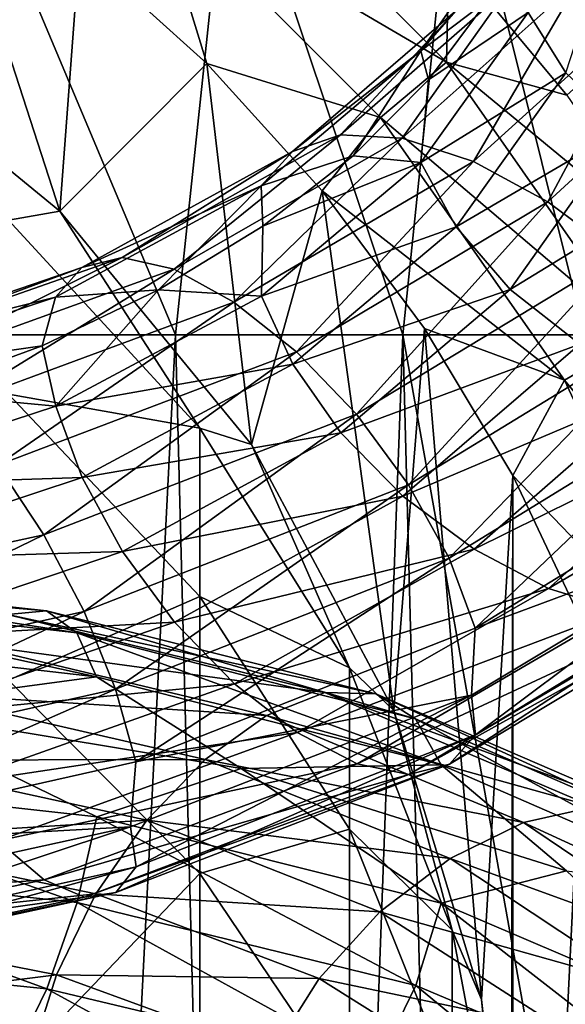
# Model space of a CAD drawing. Header units: metres. Extents: x -40 to 117, y -433 to 89.
# Tile 278 of 656: x 8.85 to 13.46, y -67.5 to -59.19. Entities that reach past the tile are written whole.
import ezdxf

# ---------------------------------------------------------------- set-up
doc = ezdxf.new("R2010")
doc.units = ezdxf.units.M
doc.layers.add('solid_506114_24501146', color=7, linetype='CONTINUOUS')
doc.layers.add('solid_506114_24501146_02', color=7, linetype='CONTINUOUS')

msp = doc.modelspace()

# ---------------------------------------------------------------- linework, layer by layer
at = {"layer": 'solid_506114_24501146'}
for points in [[(8.193865, -57.726448, 311.5), (9.192348, -60.807575, 311.5), (7.222367, -59.190865, 311.5)], [(7.222367, -59.190865, 311.5), (9.192348, -60.807575, 311.5), (7.222413, -59.190895, 284.5)], [(9.192348, -60.807575, 311.5), (9.192389, -60.807613, 284.5), (7.222413, -59.190895, 284.5)], [(9.155708, -61.533844, 925.323608), (9.376141, -61.283466, 924.715637), (7.26082, -62.005604, 923.182678)], [(7.090119, -62.223705, 923.813599), (9.155708, -61.533844, 925.323608), (7.26082, -62.005604, 923.182678)], [(9.378702, -63.055538, 926.525879), (9.157086, -62.453171, 926.262695), (7.091187, -63.13274, 924.747742)], [(8.664952, -62.952839, 920.839722), (9.056674, -63.541004, 920.526855), (6.094162, -64.183151, 919.106201)], [(7.262805, -63.75745, 924.983093), (9.378702, -63.055538, 926.525879), (7.091187, -63.13274, 924.747742)], [(9.72058, -63.681873, 926.622803), (9.378702, -63.055538, 926.525879), (7.262805, -63.75745, 924.983093)], [(6.094162, -64.183151, 919.106201), (9.056674, -63.541004, 920.526855), (6.323136, -64.868095, 918.940063)], [(9.056674, -63.541004, 920.526855), (9.396958, -64.188057, 920.397949), (6.323136, -64.868095, 918.940063)], [(7.527552, -64.421516, 925.038391), (9.72058, -63.681873, 926.622803), (7.262805, -63.75745, 924.983093)], [(6.323136, -64.868095, 918.940063), (9.396958, -64.188057, 920.397949), (6.501283, -65.552277, 918.96936)], [(9.396958, -64.188057, 920.397949), (9.661705, -64.844643, 920.457092), (6.501283, -65.552277, 918.96936)], [(6.501283, -65.552277, 918.96936), (9.661705, -64.844643, 920.457092), (6.616763, -66.180756, 919.180725)], [(9.661705, -64.844643, 920.457092), (9.833323, -65.457542, 920.689026), (6.616763, -66.180756, 919.180725)], [(6.563908, -66.712502, 919.525574), (9.787461, -66.005768, 921.018921), (6.617481, -67.057762, 920.087524)], [(6.616763, -66.180756, 919.180725), (9.787461, -66.005768, 921.018921), (6.563908, -66.712502, 919.525574)], [(9.787461, -66.005768, 921.018921), (9.834391, -66.344879, 921.60083), (6.617481, -67.057762, 920.087524)], [(9.060011, -66.454399, 923.521057), (8.668604, -66.125511, 924.100342), (5.833033, -66.688644, 922.70697)], [(9.834391, -66.344879, 921.60083), (9.66369, -66.559837, 922.219849), (6.502618, -67.247772, 920.722595)], [(6.617481, -67.057762, 920.087524), (9.834391, -66.344879, 921.60083), (6.502618, -67.247772, 920.722595)], [(6.096407, -67.06472, 922.085938), (9.060011, -66.454399, 923.521057), (5.833033, -66.688644, 922.70697)], [(9.399701, -66.600929, 922.877808), (9.060011, -66.454399, 923.521057), (6.096407, -67.06472, 922.085938)], [(9.66369, -66.559837, 922.219849), (9.399701, -66.600929, 922.877808), (6.324982, -67.253845, 921.407166)], [(6.502618, -67.247772, 920.722595), (9.66369, -66.559837, 922.219849), (6.324982, -67.253845, 921.407166)], [(6.324982, -67.253845, 921.407166), (9.399701, -66.600929, 922.877808), (6.096407, -67.06472, 922.085938)]]:
    msp.add_3dface(points, dxfattribs=at)
at = {"layer": 'solid_506114_24501146_02'}
for points in [[(16.63608, -56.986507, 316.621307), (13.469472, -59.828316, 312.378693), (12.473489, -58.628899, 312.378693)], [(7.924435, -61.852638, 397.321167), (10.168203, -61.852638, 395.698608), (8.333838, -57.494797, 396.842712)], [(10.168203, -61.852638, 395.698608), (10.629955, -57.494797, 395.017792), (8.333838, -57.494797, 396.842712)], [(10.168203, -61.852638, 395.698608), (12.087472, -61.852638, 393.702728), (10.629955, -57.494797, 395.017792)], [(12.087472, -61.852638, 393.702728), (12.535936, -57.494797, 392.788513), (10.629955, -57.494797, 395.017792)], [(12.087472, -61.852638, 393.702728), (13.620991, -61.852638, 391.397217), (12.535936, -57.494797, 392.788513)], [(13.620991, -61.852638, 391.397217), (13.981827, -57.494797, 390.236694), (12.535936, -57.494797, 392.788513)], [(10.450029, -57.546139, 311.901917), (12.453859, -59.549973, 311.901917), (9.984457, -58.100986, 311.60202)], [(10.450029, -57.546139, 311.901917), (12.473489, -58.628899, 312.378693), (12.453859, -59.549973, 311.901917)], [(8.193865, -57.726448, 311.5), (9.357863, -58.589039, 311.5), (9.192348, -60.807575, 311.5)], [(9.984457, -58.100986, 311.60202), (10.431719, -59.561665, 311.5), (9.357863, -58.589039, 311.5)], [(9.984457, -58.100986, 311.60202), (11.899013, -60.015541, 311.60202), (10.431719, -59.561665, 311.5)], [(12.453859, -59.549973, 311.901917), (11.899013, -60.015541, 311.60202), (9.984457, -58.100986, 311.60202)], [(12.237398, -59.452885, 929.074402), (12.807646, -59.020466, 931.056702), (13.142815, -58.171776, 931.215515)], [(12.237398, -59.452885, 929.074402), (13.142815, -58.171776, 931.215515), (12.532025, -59.118568, 928.52771)], [(13.462918, -59.639832, 932.562744), (13.908067, -58.259731, 934.861084), (13.144794, -59.131248, 932.178345)], [(9.357863, -58.589039, 311.5), (10.431719, -59.561665, 311.5), (9.192348, -60.807575, 311.5)], [(12.453859, -59.549973, 311.901917), (12.473489, -58.628899, 312.378693), (13.469472, -59.828316, 312.378693)], [(12.081059, -60.190853, 925.395508), (13.573961, -58.860683, 927.533203), (12.682321, -60.388557, 924.950317)], [(12.987663, -58.913151, 927.998169), (13.573961, -58.860683, 927.533203), (12.081059, -60.190853, 925.395508)], [(13.573961, -58.860683, 927.533203), (14.249522, -58.967911, 927.170105), (12.682321, -60.388557, 924.950317)], [(11.559244, -60.162697, 925.930481), (12.987663, -58.913151, 927.998169), (12.081059, -60.190853, 925.395508)], [(12.532025, -59.118568, 928.52771), (12.987663, -58.913151, 927.998169), (11.559244, -60.162697, 925.930481)], [(12.237398, -59.452885, 929.074402), (12.302811, -59.698757, 929.907104), (12.807646, -59.020466, 931.056702)], [(13.144794, -59.131248, 932.178345), (12.807646, -59.020466, 931.056702), (12.302811, -59.698757, 929.907104)], [(12.682321, -60.388557, 924.950317), (14.249522, -58.967911, 927.170105), (13.310678, -60.728088, 924.623474)], [(14.249522, -58.967911, 927.170105), (14.955528, -59.215027, 926.930359), (13.310678, -60.728088, 924.623474)], [(8.758043, -60.884285, 277.190674), (7.222413, -59.190895, 284.5), (9.192389, -60.807613, 284.5)], [(11.153719, -60.303211, 926.513184), (12.532025, -59.118568, 928.52771), (11.559244, -60.162697, 925.930481)], [(12.237398, -59.452885, 929.074402), (12.532025, -59.118568, 928.52771), (11.153719, -60.303211, 926.513184)], [(12.239241, -60.39777, 930.028198), (13.144794, -59.131248, 932.178345), (12.302811, -59.698757, 929.907104)], [(13.462918, -59.639832, 932.562744), (13.144794, -59.131248, 932.178345), (12.239241, -60.39777, 930.028198)], [(13.310678, -60.728088, 924.623474), (14.955528, -59.215027, 926.930359), (13.912421, -61.179451, 924.441956)], [(10.891496, -60.592796, 927.092773), (11.666698, -60.339237, 928.800659), (12.237398, -59.452885, 929.074402)], [(10.891496, -60.592796, 927.092773), (12.237398, -59.452885, 929.074402), (11.153719, -60.303211, 926.513184)], [(12.237398, -59.452885, 929.074402), (11.666698, -60.339237, 928.800659), (12.302811, -59.698757, 929.907104)], [(10.431719, -59.561665, 311.5), (10.809076, -62.77755, 311.5), (9.192348, -60.807575, 311.5)], [(10.431719, -59.561665, 311.5), (11.404947, -60.634815, 311.5), (10.809076, -62.77755, 311.5)], [(11.899013, -60.015541, 311.60202), (11.404947, -60.634815, 311.5), (10.431719, -59.561665, 311.5)], [(12.453859, -59.549973, 311.901917), (14.079287, -61.871319, 311.901917), (11.899013, -60.015541, 311.60202)], [(12.453859, -59.549973, 311.901917), (13.469472, -59.828316, 312.378693), (14.350539, -61.114513, 312.378693)], [(12.453859, -59.549973, 311.901917), (14.350539, -61.114513, 312.378693), (14.079287, -61.871319, 311.901917)], [(12.53545, -60.940918, 930.36731), (13.462918, -59.639832, 932.562744), (12.239241, -60.39777, 930.028198)], [(13.953675, -60.108841, 932.839783), (13.462918, -59.639832, 932.562744), (12.53545, -60.940918, 930.36731)], [(12.239241, -60.39777, 930.028198), (12.302811, -59.698757, 929.907104), (11.666698, -60.339237, 928.800659)], [(11.899013, -60.015541, 311.60202), (13.452023, -62.233471, 311.60202), (11.404947, -60.634815, 311.5)], [(14.079287, -61.871319, 311.901917), (13.452023, -62.233471, 311.60202), (11.899013, -60.015541, 311.60202)], [(12.992398, -61.467831, 930.577148), (13.953675, -60.108841, 932.839783), (12.53545, -60.940918, 930.36731)], [(14.584453, -60.494892, 932.980469), (13.953675, -60.108841, 932.839783), (12.992398, -61.467831, 930.577148)], [(9.717037, -61.199764, 924.087158), (11.559244, -60.162697, 925.930481), (10.15569, -61.298431, 923.491943)], [(11.153719, -60.303211, 926.513184), (11.559244, -60.162697, 925.930481), (9.717037, -61.199764, 924.087158)], [(11.559244, -60.162697, 925.930481), (12.081059, -60.190853, 925.395508), (10.15569, -61.298431, 923.491943)], [(10.15569, -61.298431, 923.491943), (12.081059, -60.190853, 925.395508), (10.661127, -61.57523, 922.976196)], [(12.081059, -60.190853, 925.395508), (12.682321, -60.388557, 924.950317), (10.661127, -61.57523, 922.976196)], [(9.376141, -61.283466, 924.715637), (11.153719, -60.303211, 926.513184), (9.717037, -61.199764, 924.087158)], [(10.891496, -60.592796, 927.092773), (11.153719, -60.303211, 926.513184), (9.376141, -61.283466, 924.715637)], [(10.891496, -60.592796, 927.092773), (10.904249, -60.934525, 927.742737), (11.666698, -60.339237, 928.800659)], [(12.239241, -60.39777, 930.028198), (11.666698, -60.339237, 928.800659), (10.904249, -60.934525, 927.742737)], [(10.661127, -61.57523, 922.976196), (12.682321, -60.388557, 924.950317), (11.189343, -61.995502, 922.574524)], [(10.893135, -61.524181, 928.038452), (12.239241, -60.39777, 930.028198), (10.904249, -60.934525, 927.742737)], [(12.53545, -60.940918, 930.36731), (12.239241, -60.39777, 930.028198), (10.893135, -61.524181, 928.038452)], [(12.682321, -60.388557, 924.950317), (13.310678, -60.728088, 924.623474), (11.189343, -61.995502, 922.574524)], [(13.579721, -61.931442, 930.633118), (14.584453, -60.494892, 932.980469), (12.992398, -61.467831, 930.577148)], [(9.155708, -61.533844, 925.323608), (10.025481, -61.473209, 926.745605), (10.891496, -60.592796, 927.092773)], [(9.155708, -61.533844, 925.323608), (10.891496, -60.592796, 927.092773), (9.376141, -61.283466, 924.715637)], [(10.891496, -60.592796, 927.092773), (10.025481, -61.473209, 926.745605), (10.904249, -60.934525, 927.742737)], [(11.404947, -60.634815, 311.5), (12.010417, -65.025085, 311.5), (10.809076, -62.77755, 311.5)], [(11.404947, -60.634815, 311.5), (12.268353, -61.798344, 311.5), (12.010417, -65.025085, 311.5)], [(13.452023, -62.233471, 311.60202), (12.268353, -61.798344, 311.5), (11.404947, -60.634815, 311.5)], [(11.189343, -61.995502, 922.574524), (13.310678, -60.728088, 924.623474), (11.695186, -62.522152, 922.320007)], [(13.310678, -60.728088, 924.623474), (13.912421, -61.179451, 924.441956), (11.695186, -62.522152, 922.320007)], [(10.374224, -62.641197, 277.427979), (8.758043, -60.884285, 277.190674), (9.192389, -60.807613, 284.5)], [(9.192348, -60.807575, 311.5), (10.809076, -62.77755, 311.5), (9.192389, -60.807613, 284.5)], [(10.809076, -62.77755, 311.5), (10.809105, -62.777588, 284.5), (9.192389, -60.807613, 284.5)], [(10.374224, -62.641197, 277.427979), (9.192389, -60.807613, 284.5), (10.809105, -62.777588, 284.5)], [(8.758043, -62.351585, 270.005829), (8.758043, -60.884285, 277.190674), (10.374224, -62.641197, 277.427979)], [(10.893135, -61.524181, 928.038452), (10.904249, -60.934525, 927.742737), (10.025481, -61.473209, 926.745605)], [(11.156766, -62.098991, 928.33667), (12.53545, -60.940918, 930.36731), (10.893135, -61.524181, 928.038452)], [(12.992398, -61.467831, 930.577148), (12.53545, -60.940918, 930.36731), (11.156766, -62.098991, 928.33667)], [(11.695186, -62.522152, 922.320007), (13.912421, -61.179451, 924.441956), (12.134606, -63.11784, 922.243042)], [(13.912421, -61.179451, 924.441956), (14.435149, -61.7122, 924.430054), (12.134606, -63.11784, 922.243042)], [(7.524808, -61.968533, 922.517273), (9.717037, -61.199764, 924.087158), (7.864499, -62.124989, 921.873718)], [(9.376141, -61.283466, 924.715637), (9.717037, -61.199764, 924.087158), (7.524808, -61.968533, 922.517273)], [(9.717037, -61.199764, 924.087158), (10.15569, -61.298431, 923.491943), (7.864499, -62.124989, 921.873718)], [(7.26082, -62.005604, 923.182678), (9.376141, -61.283466, 924.715637), (7.524808, -61.968533, 922.517273)], [(7.864499, -62.124989, 921.873718), (10.15569, -61.298431, 923.491943), (8.255906, -62.46653, 921.301392)], [(10.15569, -61.298431, 923.491943), (10.661127, -61.57523, 922.976196), (8.255906, -62.46653, 921.301392)], [(9.157086, -62.453171, 926.262695), (10.025481, -61.473209, 926.745605), (9.041913, -61.944592, 925.820557)], [(9.155708, -61.533844, 925.323608), (9.041913, -61.944592, 925.820557), (10.025481, -61.473209, 926.745605)], [(9.157086, -62.453171, 926.262695), (10.893135, -61.524181, 928.038452), (10.025481, -61.473209, 926.745605)], [(11.156766, -62.098991, 928.33667), (10.893135, -61.524181, 928.038452), (9.157086, -62.453171, 926.262695)], [(11.563458, -62.679008, 928.485718), (12.992398, -61.467831, 930.577148), (11.156766, -62.098991, 928.33667)], [(13.579721, -61.931442, 930.633118), (12.992398, -61.467831, 930.577148), (11.563458, -62.679008, 928.485718)], [(7.090119, -62.223705, 923.813599), (9.041913, -61.944592, 925.820557), (9.155708, -61.533844, 925.323608)], [(8.255906, -62.46653, 921.301392), (10.661127, -61.57523, 922.976196), (8.664952, -62.952839, 920.839722)], [(10.661127, -61.57523, 922.976196), (11.189343, -61.995502, 922.574524), (8.664952, -62.952839, 920.839722)], [(12.134606, -63.11784, 922.243042), (14.435149, -61.7122, 924.430054), (12.476483, -63.736881, 922.344116)], [(14.435149, -61.7122, 924.430054), (14.841841, -62.285145, 924.583618), (12.476483, -63.736881, 922.344116)], [(8.611323, -92.5, 396.887787), (10.168203, -61.852638, 395.698608), (7.924435, -61.852638, 397.321167)], [(8.611323, -92.5, 396.887787), (10.960144, -92.5, 394.960175), (10.168203, -61.852638, 395.698608)], [(10.960144, -92.5, 394.960175), (12.087472, -61.852638, 393.702728), (10.168203, -61.852638, 395.698608)], [(10.960144, -92.5, 394.960175), (12.887773, -92.5, 392.611359), (12.087472, -61.852638, 393.702728)], [(12.268353, -61.798344, 311.5), (12.7502, -67.463806, 311.5), (12.010417, -65.025085, 311.5)], [(13.547558, -70, 391.530853), (13.620991, -61.852638, 391.397217), (12.087472, -61.852638, 393.702728)], [(12.887773, -92.5, 392.611359), (13.547558, -70, 391.530853), (12.087472, -61.852638, 393.702728)], [(12.268353, -61.798344, 311.5), (13.013441, -63.040844, 311.5), (12.7502, -67.463806, 311.5)], [(13.452023, -62.233471, 311.60202), (13.013441, -63.040844, 311.5), (12.268353, -61.798344, 311.5)], [(12.086186, -63.213776, 928.465149), (13.579721, -61.931442, 930.633118), (11.563458, -62.679008, 928.485718)], [(14.255824, -62.294689, 930.528442), (13.579721, -61.931442, 930.633118), (12.086186, -63.213776, 928.465149)], [(14.079287, -61.871319, 311.901917), (15.27692, -64.439659, 311.901917), (13.452023, -62.233471, 311.60202)], [(7.090119, -62.223705, 923.813599), (7.959402, -62.342899, 924.97052), (9.041913, -61.944592, 925.820557)], [(9.157086, -62.453171, 926.262695), (9.041913, -61.944592, 925.820557), (7.959402, -62.342899, 924.97052)], [(8.664952, -62.952839, 920.839722), (11.189343, -61.995502, 922.574524), (9.056674, -63.541004, 920.526855)], [(11.189343, -61.995502, 922.574524), (11.695186, -62.522152, 922.320007), (9.056674, -63.541004, 920.526855)], [(9.378702, -63.055538, 926.525879), (11.156766, -62.098991, 928.33667), (9.157086, -62.453171, 926.262695)], [(11.563458, -62.679008, 928.485718), (11.156766, -62.098991, 928.33667), (9.378702, -63.055538, 926.525879)], [(13.452023, -62.233471, 311.60202), (14.5963, -64.687378, 311.60202), (13.013441, -63.040844, 311.5)], [(15.27692, -64.439659, 311.901917), (14.5963, -64.687378, 311.60202), (13.452023, -62.233471, 311.60202)], [(7.091187, -63.13274, 924.747742), (9.157086, -62.453171, 926.262695), (7.959402, -62.342899, 924.97052)], [(10.374224, -64.06086, 270.476379), (8.758043, -62.351585, 270.005829), (10.374224, -62.641197, 277.427979)], [(8.758043, -64.768326, 263.082336), (8.758043, -62.351585, 270.005829), (10.374224, -64.06086, 270.476379)], [(12.687929, -63.661366, 928.273682), (14.255824, -62.294689, 930.528442), (12.086186, -63.213776, 928.465149)], [(12.476483, -63.736881, 922.344116), (14.841841, -62.285145, 924.583618), (12.698099, -64.328369, 922.605042)], [(14.96183, -62.535862, 930.282715), (14.255824, -62.294689, 930.528442), (12.687929, -63.661366, 928.273682)], [(14.841841, -62.285145, 924.583618), (15.105472, -62.85025, 924.880859), (12.698099, -64.328369, 922.605042)], [(9.056674, -63.541004, 920.526855), (11.695186, -62.522152, 922.320007), (9.396958, -64.188057, 920.397949)], [(11.695186, -62.522152, 922.320007), (12.134606, -63.11784, 922.243042), (9.396958, -64.188057, 920.397949)], [(13.316287, -63.99279, 927.93866), (14.96183, -62.535862, 930.282715), (12.687929, -63.661366, 928.273682)], [(15.637391, -62.634983, 929.917664), (14.96183, -62.535862, 930.282715), (13.316287, -63.99279, 927.93866)], [(9.72058, -63.681873, 926.622803), (11.563458, -62.679008, 928.485718), (9.378702, -63.055538, 926.525879)], [(12.086186, -63.213776, 928.465149), (11.563458, -62.679008, 928.485718), (9.72058, -63.681873, 926.622803)], [(11.637123, -64.662491, 277.700989), (10.374224, -62.641197, 277.427979), (10.809105, -62.777588, 284.5)], [(10.374224, -64.06086, 270.476379), (10.374224, -62.641197, 277.427979), (11.637123, -64.662491, 277.700989)], [(13.917547, -64.180611, 927.489624), (15.637391, -62.634983, 929.917664), (13.316287, -63.99279, 927.93866)], [(10.809076, -62.77755, 311.5), (12.010417, -65.025085, 311.5), (10.809105, -62.777588, 284.5)], [(12.010417, -65.025085, 311.5), (12.010434, -65.025116, 284.5), (10.809105, -62.777588, 284.5)], [(11.637123, -64.662491, 277.700989), (10.809105, -62.777588, 284.5), (12.010434, -65.025116, 284.5)], [(12.698099, -64.328369, 922.605042), (15.105472, -62.85025, 924.880859), (15.090263, -63.440594, 925.177551)], [(13.013441, -63.040844, 311.5), (12.999995, -70, 311.5), (12.7502, -67.463806, 311.5)], [(13.013441, -63.040844, 311.5), (13.013432, -76.959175, 311.5), (12.999995, -70, 311.5)], [(13.013441, -63.040844, 311.5), (13.633103, -64.350388, 311.5), (13.013432, -76.959175, 311.5)], [(14.5963, -64.687378, 311.60202), (13.633103, -64.350388, 311.5), (13.013441, -63.040844, 311.5)], [(9.396958, -64.188057, 920.397949), (12.134606, -63.11784, 922.243042), (9.661705, -64.844643, 920.457092)], [(12.134606, -63.11784, 922.243042), (12.476483, -63.736881, 922.344116), (9.661705, -64.844643, 920.457092)], [(10.16, -64.27877, 926.536499), (12.086186, -63.213776, 928.465149), (9.72058, -63.681873, 926.622803)], [(12.687929, -63.661366, 928.273682), (12.086186, -63.213776, 928.465149), (10.16, -64.27877, 926.536499)], [(12.666123, -64.895432, 922.920349), (15.090263, -63.440594, 925.177551), (12.699478, -65.228821, 923.52478)], [(12.698099, -64.328369, 922.605042), (15.090263, -63.440594, 925.177551), (12.666123, -64.895432, 922.920349)], [(15.090263, -63.440594, 925.177551), (15.107112, -63.766277, 925.811035), (12.699478, -65.228821, 923.52478)], [(10.16, -64.27877, 926.536499), (9.72058, -63.681873, 926.622803), (7.527552, -64.421516, 925.038391)], [(10.665843, -64.800049, 926.270447), (12.687929, -63.661366, 928.273682), (10.16, -64.27877, 926.536499)], [(13.316287, -63.99279, 927.93866), (12.687929, -63.661366, 928.273682), (10.665843, -64.800049, 926.270447)], [(9.661705, -64.844643, 920.457092), (12.476483, -63.736881, 922.344116), (9.833323, -65.457542, 920.689026)], [(12.476483, -63.736881, 922.344116), (12.698099, -64.328369, 922.605042), (9.833323, -65.457542, 920.689026)], [(15.107112, -63.766277, 925.811035), (14.844889, -64.054977, 926.380859), (12.479046, -65.477058, 924.121826)], [(12.699478, -65.228821, 923.52478), (15.107112, -63.766277, 925.811035), (12.479046, -65.477058, 924.121826)], [(5.759586, -63.897823, 963.051208), (5.975989, -63.84127, 963.791138), (9.07987, -64.18367, 962.236389)], [(5.975989, -63.84127, 963.791138), (6.144355, -64.006004, 964.529358), (9.335684, -64.367958, 962.940979)], [(9.07987, -64.18367, 962.236389), (5.975989, -63.84127, 963.791138), (9.335684, -64.367958, 962.940979)], [(8.751068, -64.212479, 961.539001), (5.759586, -63.897823, 963.051208), (9.07987, -64.18367, 962.236389)], [(6.144355, -64.006004, 964.529358), (6.253496, -64.367523, 965.204651), (9.501511, -64.739685, 963.593933)], [(9.335684, -64.367958, 962.940979), (6.144355, -64.006004, 964.529358), (9.501511, -64.739685, 963.593933)], [(11.194058, -65.210365, 925.858582), (13.316287, -63.99279, 927.93866), (10.665843, -64.800049, 926.270447)], [(13.917547, -64.180611, 927.489624), (13.316287, -63.99279, 927.93866), (11.194058, -65.210365, 925.858582)], [(10.374224, -66.399139, 263.777679), (8.758043, -64.768326, 263.082336), (10.374224, -64.06086, 270.476379)], [(11.637123, -66.027351, 271.017761), (10.374224, -64.06086, 270.476379), (11.637123, -64.662491, 277.700989)], [(10.374224, -66.399139, 263.777679), (10.374224, -64.06086, 270.476379), (11.637123, -66.027351, 271.017761)], [(14.844889, -64.054977, 926.380859), (14.439363, -64.200119, 926.956543), (12.138149, -65.565048, 924.743103)], [(12.479046, -65.477058, 924.121826), (14.844889, -64.054977, 926.380859), (12.138149, -65.565048, 924.743103)], [(8.751068, -64.212479, 961.539001), (9.07987, -64.18367, 962.236389), (11.858642, -64.882805, 960.247925)], [(9.07987, -64.18367, 962.236389), (9.335684, -64.367958, 962.940979), (12.192744, -65.095467, 960.905762)], [(11.858642, -64.882805, 960.247925), (9.07987, -64.18367, 962.236389), (12.192744, -65.095467, 960.905762)], [(11.699495, -65.475739, 925.33728), (13.917547, -64.180611, 927.489624), (11.194058, -65.210365, 925.858582)], [(14.439363, -64.200119, 926.956543), (13.917547, -64.180611, 927.489624), (11.699495, -65.475739, 925.33728)], [(8.372565, -64.45578, 960.902161), (8.751068, -64.212479, 961.539001), (11.429214, -64.871796, 959.609375)], [(11.429214, -64.871796, 959.609375), (8.751068, -64.212479, 961.539001), (11.858642, -64.882805, 960.247925)], [(12.138149, -65.565048, 924.743103), (14.439363, -64.200119, 926.956543), (11.699495, -65.475739, 925.33728)], [(7.867836, -65.06913, 924.899536), (10.16, -64.27877, 926.536499), (7.527552, -64.421516, 925.038391)], [(10.665843, -64.800049, 926.270447), (10.16, -64.27877, 926.536499), (7.867836, -65.06913, 924.899536)], [(9.833323, -65.457542, 920.689026), (12.698099, -64.328369, 922.605042), (12.666123, -64.895432, 922.920349)], [(13.633103, -64.350388, 311.5), (13.633096, -75.649628, 311.5), (13.013432, -76.959175, 311.5)], [(9.501511, -64.739685, 963.593933), (6.253496, -64.367523, 965.204651), (7.597487, -64.997093, 965.183472)], [(9.335684, -64.367958, 962.940979), (9.501511, -64.739685, 963.593933), (12.40932, -65.482414, 961.527161)], [(12.192744, -65.095467, 960.905762), (9.335684, -64.367958, 962.940979), (12.40932, -65.482414, 961.527161)], [(7.977321, -64.878883, 960.371399), (8.372565, -64.45578, 960.902161), (10.934875, -65.066681, 959.039307)], [(10.934875, -65.066681, 959.039307), (8.372565, -64.45578, 960.902161), (11.429214, -64.871796, 959.609375)], [(12.503734, -66.879341, 278.000397), (11.637123, -64.662491, 277.700989), (12.010434, -65.025116, 284.5)], [(11.637123, -66.027351, 271.017761), (11.637123, -64.662491, 277.700989), (12.503734, -66.879341, 278.000397)], [(9.501511, -64.739685, 963.593933), (7.597487, -64.997093, 965.183472), (10.722368, -65.512772, 963.393433)], [(12.40932, -65.482414, 961.527161), (9.501511, -64.739685, 963.593933), (10.722368, -65.512772, 963.393433)], [(8.259558, -65.65065, 924.573792), (10.665843, -64.800049, 926.270447), (7.867836, -65.06913, 924.899536)], [(11.194058, -65.210365, 925.858582), (10.665843, -64.800049, 926.270447), (8.259558, -65.65065, 924.573792)], [(8.758043, -68.090927, 256.545105), (8.758043, -64.768326, 263.082336), (10.374224, -66.399139, 263.777679)], [(7.599122, -65.444183, 959.990967), (7.977321, -64.878883, 960.371399), (10.418673, -65.437279, 958.577637)], [(10.418673, -65.437279, 958.577637), (7.977321, -64.878883, 960.371399), (10.934875, -65.066681, 959.039307)], [(9.787461, -66.005768, 921.018921), (12.666123, -64.895432, 922.920349), (9.834391, -66.344879, 921.60083)], [(9.833323, -65.457542, 920.689026), (12.666123, -64.895432, 922.920349), (9.787461, -66.005768, 921.018921)], [(12.666123, -64.895432, 922.920349), (12.699478, -65.228821, 923.52478), (9.834391, -66.344879, 921.60083)], [(10.934875, -65.066681, 959.039307), (11.429214, -64.871796, 959.609375), (13.696191, -65.83709, 957.318726)], [(11.429214, -64.871796, 959.609375), (11.858642, -64.882805, 960.247925), (14.210794, -65.898659, 957.884399)], [(13.696191, -65.83709, 957.318726), (11.429214, -64.871796, 959.609375), (14.210794, -65.898659, 957.884399)], [(11.858642, -64.882805, 960.247925), (12.192744, -65.095467, 960.905762), (14.611166, -66.14753, 958.484009)], [(14.210794, -65.898659, 957.884399), (11.858642, -64.882805, 960.247925), (14.611166, -66.14753, 958.484009)], [(7.597487, -64.997093, 965.183472), (6.254175, -65.560478, 966.125793), (9.502542, -65.921585, 964.512329)], [(10.722368, -65.512772, 963.393433), (7.597487, -64.997093, 965.183472), (9.502542, -65.921585, 964.512329)], [(10.418673, -65.437279, 958.577637), (10.934875, -65.066681, 959.039307), (13.1038, -65.970703, 956.831299)], [(13.1038, -65.970703, 956.831299), (10.934875, -65.066681, 959.039307), (13.696191, -65.83709, 957.318726)], [(12.010417, -65.025085, 311.5), (12.7502, -67.463806, 311.5), (12.010434, -65.025116, 284.5)], [(12.7502, -67.463806, 311.5), (12.750209, -67.463829, 284.5), (12.010434, -65.025116, 284.5)], [(12.503734, -66.879341, 278.000397), (12.010434, -65.025116, 284.5), (12.750209, -67.463829, 284.5)], [(12.192744, -65.095467, 960.905762), (12.40932, -65.482414, 961.527161), (14.870699, -66.554169, 959.06604)], [(14.611166, -66.14753, 958.484009), (12.192744, -65.095467, 960.905762), (14.870699, -66.554169, 959.06604)], [(8.668604, -66.125511, 924.100342), (11.194058, -65.210365, 925.858582), (8.259558, -65.65065, 924.573792)], [(11.699495, -65.475739, 925.33728), (11.194058, -65.210365, 925.858582), (8.668604, -66.125511, 924.100342)], [(12.699478, -65.228821, 923.52478), (12.479046, -65.477058, 924.121826), (9.66369, -66.559837, 922.219849)], [(9.834391, -66.344879, 921.60083), (12.699478, -65.228821, 923.52478), (9.66369, -66.559837, 922.219849)], [(6.616763, -66.180756, 919.180725), (9.833323, -65.457542, 920.689026), (9.787461, -66.005768, 921.018921)], [(7.270894, -66.113373, 959.801819), (7.599122, -65.444183, 959.990967), (9.92473, -65.950691, 958.262817)], [(9.92473, -65.950691, 958.262817), (7.599122, -65.444183, 959.990967), (10.418673, -65.437279, 958.577637)], [(9.060011, -66.454399, 923.521057), (11.699495, -65.475739, 925.33728), (8.668604, -66.125511, 924.100342)], [(12.138149, -65.565048, 924.743103), (11.699495, -65.475739, 925.33728), (9.060011, -66.454399, 923.521057)], [(12.479046, -65.477058, 924.121826), (12.138149, -65.565048, 924.743103), (9.399701, -66.600929, 922.877808)], [(9.66369, -66.559837, 922.219849), (12.479046, -65.477058, 924.121826), (9.399701, -66.600929, 922.877808)], [(10.722368, -65.512772, 963.393433), (9.502542, -65.921585, 964.512329), (12.410666, -66.650131, 962.440308)], [(9.92473, -65.950691, 958.262817), (10.418673, -65.437279, 958.577637), (12.485209, -66.275032, 956.454895)], [(12.485209, -66.275032, 956.454895), (10.418673, -65.437279, 958.577637), (13.1038, -65.970703, 956.831299)], [(12.40932, -65.482414, 961.527161), (10.722368, -65.512772, 963.393433), (13.467743, -66.378143, 961.174927)], [(13.467743, -66.378143, 961.174927), (10.722368, -65.512772, 963.393433), (12.410666, -66.650131, 962.440308)], [(14.870699, -66.554169, 959.06604), (12.40932, -65.482414, 961.527161), (13.467743, -66.378143, 961.174927)], [(6.254175, -65.560478, 966.125793), (6.145617, -66.305374, 966.304504), (9.337601, -66.646255, 964.711243)], [(9.502542, -65.921585, 964.512329), (6.254175, -65.560478, 966.125793), (9.337601, -66.646255, 964.711243)], [(9.399701, -66.600929, 922.877808), (12.138149, -65.565048, 924.743103), (9.060011, -66.454399, 923.521057)], [(13.1038, -65.970703, 956.831299), (13.696191, -65.83709, 957.318726), (15.472126, -67.057762, 954.736877)], [(9.502542, -65.921585, 964.512329), (9.337601, -66.646255, 964.711243), (12.195248, -67.346764, 962.666138)], [(12.410666, -66.650131, 962.440308), (9.502542, -65.921585, 964.512329), (12.195248, -67.346764, 962.666138)], [(9.496053, -66.573151, 958.130188), (7.270894, -66.113373, 959.801819), (9.92473, -65.950691, 958.262817)], [(9.496053, -66.573151, 958.130188), (9.92473, -65.950691, 958.262817), (11.893293, -66.723061, 956.220947)], [(11.893293, -66.723061, 956.220947), (9.92473, -65.950691, 958.262817), (12.485209, -66.275032, 956.454895)], [(12.485209, -66.275032, 956.454895), (13.1038, -65.970703, 956.831299), (14.802922, -67.119385, 954.344788)], [(14.802922, -67.119385, 954.344788), (13.1038, -65.970703, 956.831299), (15.472126, -67.057762, 954.736877)], [(11.637123, -68.27536, 264.577667), (10.374224, -66.399139, 263.777679), (11.637123, -66.027351, 271.017761)], [(12.503734, -68.18409, 271.611511), (11.637123, -66.027351, 271.017761), (12.503734, -66.879341, 278.000397)], [(11.637123, -68.27536, 264.577667), (11.637123, -66.027351, 271.017761), (12.503734, -68.18409, 271.611511)], [(7.015814, -66.834213, 959.812195), (7.270894, -66.113373, 959.801819), (9.496053, -66.573151, 958.130188)], [(6.145617, -66.305374, 966.304504), (5.977734, -67.061348, 966.277039), (9.082521, -67.374786, 964.71582)], [(9.337601, -66.646255, 964.711243), (6.145617, -66.305374, 966.304504), (9.082521, -67.374786, 964.71582)], [(11.893293, -66.723061, 956.220947), (12.485209, -66.275032, 956.454895), (14.10412, -67.345955, 954.066772)], [(14.10412, -67.345955, 954.066772), (12.485209, -66.275032, 956.454895), (14.802922, -67.119385, 954.344788)], [(10.374224, -69.613869, 257.452698), (8.758043, -68.090927, 256.545105), (10.374224, -66.399139, 263.777679)], [(10.374224, -69.613869, 257.452698), (10.374224, -66.399139, 263.777679), (11.637123, -68.27536, 264.577667)], [(13.467743, -66.378143, 961.174927), (12.410666, -66.650131, 962.440308), (14.872313, -67.705002, 959.971619)], [(9.162909, -67.255852, 958.184082), (7.015814, -66.834213, 959.812195), (9.496053, -66.573151, 958.130188)], [(9.162909, -67.255852, 958.184082), (9.496053, -66.573151, 958.130188), (11.379587, -67.286781, 956.157898)], [(11.379587, -67.286781, 956.157898), (9.496053, -66.573151, 958.130188), (11.893293, -66.723061, 956.220947)], [(9.337601, -66.646255, 964.711243), (9.082521, -67.374786, 964.71582), (11.862103, -68.036873, 962.714111)], [(12.195248, -67.346764, 962.666138), (9.337601, -66.646255, 964.711243), (11.862103, -68.036873, 962.714111)], [(12.410666, -66.650131, 962.440308), (12.195248, -67.346764, 962.666138), (14.614166, -68.366707, 960.230103)], [(14.872313, -67.705002, 959.971619), (12.410666, -66.650131, 962.440308), (14.614166, -68.366707, 960.230103)], [(11.379587, -67.286781, 956.157898), (11.893293, -66.723061, 956.220947), (13.435453, -67.717361, 953.925964)], [(13.435453, -67.717361, 953.925964), (11.893293, -66.723061, 956.220947), (14.10412, -67.345955, 954.066772)], [(6.850873, -67.546013, 960.009888), (7.015814, -66.834213, 959.812195), (9.162909, -67.255852, 958.184082)], [(12.944544, -69.216255, 278.31604), (12.503734, -66.879341, 278.000397), (12.750209, -67.463829, 284.5)], [(12.503734, -68.18409, 271.611511), (12.503734, -66.879341, 278.000397), (12.944544, -69.216255, 278.31604)], [(9.082521, -67.374786, 964.71582), (5.977734, -67.061348, 966.277039), (8.754293, -68.043816, 964.515869)], [(8.94749, -67.940758, 958.409485), (6.850873, -67.546013, 960.009888), (9.162909, -67.255852, 958.184082)], [(8.94749, -67.940758, 958.409485), (9.162909, -67.255852, 958.184082), (10.980365, -67.921715, 956.265137)], [(10.980365, -67.921715, 956.265137), (9.162909, -67.255852, 958.184082), (11.379587, -67.286781, 956.157898)], [(10.980365, -67.921715, 956.265137), (11.379587, -67.286781, 956.157898), (12.855137, -68.212357, 953.942871)], [(12.855137, -68.212357, 953.942871), (11.379587, -67.286781, 956.157898), (13.435453, -67.717361, 953.925964)], [(9.082521, -67.374786, 964.71582), (8.754293, -68.043816, 964.515869), (11.433426, -68.659843, 962.571289)], [(11.862103, -68.036873, 962.714111), (9.082521, -67.374786, 964.71582), (11.433426, -68.659843, 962.571289)], [(12.195248, -67.346764, 962.666138), (11.862103, -68.036873, 962.714111), (14.214944, -69.008675, 960.33136)], [(14.614166, -68.366707, 960.230103), (12.195248, -67.346764, 962.666138), (14.214944, -69.008675, 960.33136)], [(13.435453, -67.717361, 953.925964), (14.10412, -67.345955, 954.066772), (15.216216, -68.59494, 951.486084)], [(12.7502, -67.463806, 311.5), (12.999995, -70, 311.5), (12.750209, -67.463829, 284.5)], [(12.999995, -70, 311.5), (13, -70, 284.5), (12.750209, -67.463829, 284.5)], [(12.944544, -69.216255, 278.31604), (12.750209, -67.463829, 284.5), (13, -70, 284.5)]]:
    msp.add_3dface(points, dxfattribs=at)

doc.saveas('drawing.dxf')
